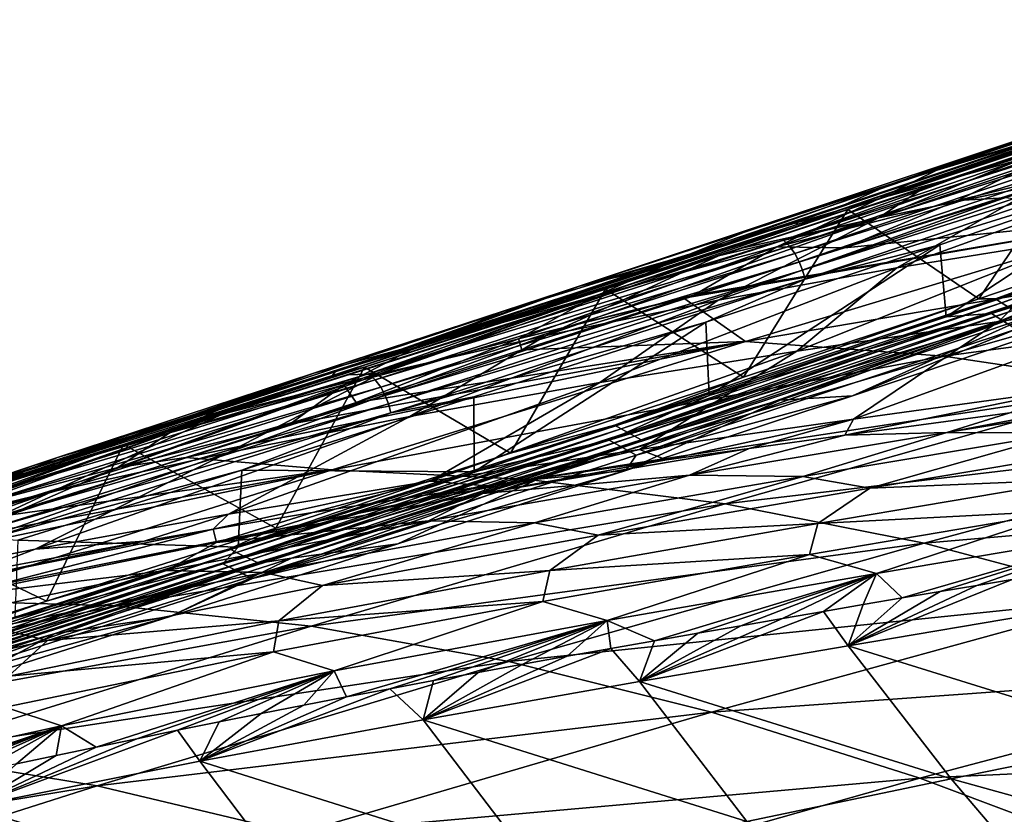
# Model space of a CAD drawing. Header units: metres. Extents: x -90 to 304, y -90 to 74.
# Tile 345 of 570: x 204.45 to 211.57, y 26.97 to 32.72. Entities that reach past the tile are written whole.
import ezdxf

# ---------------------------------------------------------------- set-up
doc = ezdxf.new("R2010")
doc.units = ezdxf.units.M
doc.layers.add('solid_21662050_350', color=7, linetype='CONTINUOUS')

msp = doc.modelspace()

# ---------------------------------------------------------------- linework, layer by layer
at = {"layer": 'solid_21662050_350'}
for points in [[(214.533325, 32.722404, 130.258224), (211.225418, 31.581362, 131.580139), (213.053635, 32.170288, 130.910431)], [(212.175461, 31.91011, 131.074875), (211.225418, 31.581362, 131.580139), (214.533325, 32.722404, 130.258224)], [(213.538925, 32.430016, 131.388916), (213.526947, 32.404892, 131.336304), (210.063538, 31.237501, 132.841797)], [(210.079193, 31.264263, 132.892609), (213.538925, 32.430016, 131.388916), (210.063538, 31.237501, 132.841797)], [(210.079193, 31.264263, 132.892609), (213.246887, 32.33913, 131.564117), (213.538925, 32.430016, 131.388916)], [(210.063538, 31.237501, 132.841797), (213.526947, 32.404892, 131.336304), (210.436584, 31.348385, 132.641037)], [(213.526947, 32.404892, 131.336304), (212.22551, 31.94766, 131.839951), (210.436584, 31.348385, 132.641037)], [(213.286896, 32.380367, 134.111115), (211.109528, 31.648516, 135.604431), (212.41748, 32.044167, 135.954559)], [(213.286896, 32.380367, 134.111115), (212.017838, 31.967621, 133.838684), (211.109528, 31.648516, 135.604431)], [(210.079193, 31.264263, 132.892609), (212.232864, 31.994535, 131.979736), (213.246887, 32.33913, 131.564117)], [(211.225418, 31.581362, 131.580139), (209.97139, 31.126743, 132.255569), (213.053635, 32.170288, 130.910431)], [(213.094421, 32.127136, 130.975952), (213.053635, 32.170288, 130.910431), (209.97139, 31.126743, 132.255569)], [(213.094421, 32.127136, 130.975952), (209.97139, 31.126743, 132.255569), (210.015793, 31.084187, 132.319092)], [(213.094421, 32.127136, 130.975952), (210.015793, 31.084187, 132.319092), (213.130615, 32.072865, 131.020126)], [(213.292557, 32.168781, 129.46875), (210.65918, 31.287838, 130.768967), (212.175461, 31.91011, 131.074875)], [(213.292557, 32.168781, 129.46875), (211.861649, 31.536152, 129.26088), (210.65918, 31.287838, 130.768967)], [(210.015793, 31.084187, 132.319092), (210.054047, 31.030184, 132.361847), (213.130615, 32.072865, 131.020126)], [(213.130615, 32.072865, 131.020126), (210.054047, 31.030184, 132.361847), (213.160522, 32.013481, 131.043869)], [(210.054047, 31.030184, 132.361847), (210.084579, 30.970785, 132.384735), (213.160522, 32.013481, 131.043869)], [(210.079193, 31.264263, 132.892609), (211.81926, 31.85486, 132.157059), (212.232864, 31.994535, 131.979736)], [(213.160522, 32.013481, 131.043869), (210.084579, 30.970785, 132.384735), (213.18486, 31.952894, 131.05246)], [(212.41748, 32.044167, 135.954559), (210.666, 31.428179, 137.545532), (212.032806, 31.805996, 137.976944)], [(212.41748, 32.044167, 135.954559), (211.109528, 31.648516, 135.604431), (210.666, 31.428179, 137.545532)], [(212.017838, 31.967621, 133.838684), (209.801605, 31.231525, 135.242386), (211.109528, 31.648516, 135.604431)], [(212.017838, 31.967621, 133.838684), (210.748047, 31.533066, 133.556549), (209.801605, 31.231525, 135.242386)], [(210.084579, 30.970785, 132.384735), (210.108536, 30.909988, 132.392914), (213.18486, 31.952894, 131.05246)], [(213.18486, 31.952894, 131.05246), (210.108536, 30.909988, 132.392914), (213.205048, 31.889063, 131.047668)], [(210.436584, 31.348385, 132.641037), (212.22551, 31.94766, 131.839951), (211.383957, 30.70204, 131.859695)], [(211.81926, 31.85486, 132.157059), (210.748047, 31.533066, 133.556549), (212.017838, 31.967621, 133.838684)], [(212.22551, 31.94766, 131.839951), (213.082382, 31.279608, 131.140808), (211.383957, 30.70204, 131.859695)], [(210.079193, 31.264263, 132.892609), (210.417633, 31.385906, 132.792847), (211.81926, 31.85486, 132.157059)], [(210.108536, 30.909988, 132.392914), (210.127411, 30.84576, 132.388062), (213.205048, 31.889063, 131.047668)], [(213.205048, 31.889063, 131.047668), (210.127411, 30.84576, 132.388062), (212.819901, 31.678391, 131.185455)], [(211.81926, 31.85486, 132.157059), (210.417633, 31.385906, 132.792847), (210.748047, 31.533066, 133.556549)], [(210.65918, 31.287838, 130.768967), (210.993347, 31.509274, 131.584137), (212.175461, 31.91011, 131.074875)], [(212.175461, 31.91011, 131.074875), (210.993347, 31.509274, 131.584137), (211.225418, 31.581362, 131.580139)], [(212.032806, 31.805996, 137.976944), (209.922424, 31.07806, 139.44664), (211.229141, 31.413364, 139.92276)], [(212.032806, 31.805996, 137.976944), (210.666, 31.428179, 137.545532), (209.922424, 31.07806, 139.44664)], [(212.032806, 31.805996, 137.976944), (211.229141, 31.413364, 139.92276), (212.533783, 31.73074, 140.380188)], [(213.104111, 31.760395, 127.761673), (212.123245, 31.142399, 127.276253), (210.792267, 30.927275, 128.676407)], [(211.861649, 31.536152, 129.26088), (213.104111, 31.760395, 127.761673), (210.792267, 30.927275, 128.676407)], [(211.573273, 31.433807, 140.701614), (212.533783, 31.73074, 140.380188), (211.229141, 31.413364, 139.92276)], [(211.109528, 31.648516, 135.604431), (209.299835, 31.029024, 137.099121), (210.666, 31.428179, 137.545532)], [(211.109528, 31.648516, 135.604431), (209.801605, 31.231525, 135.242386), (209.299835, 31.029024, 137.099121)], [(210.127411, 30.84576, 132.388062), (211.102631, 31.093655, 131.919556), (212.819901, 31.678391, 131.185455)], [(212.819901, 31.678391, 131.185455), (211.102631, 31.093655, 131.919556), (211.148071, 30.57127, 131.705536)], [(212.819901, 31.678391, 131.185455), (211.148071, 30.57127, 131.705536), (212.867844, 31.153894, 130.971298)], [(211.225418, 31.581362, 131.580139), (208.001953, 30.522722, 133.153107), (209.97139, 31.126743, 132.255569)], [(208.295929, 30.623137, 132.894928), (208.001953, 30.522722, 133.153107), (211.225418, 31.581362, 131.580139)], [(209.500656, 31.014036, 132.283234), (208.295929, 30.623137, 132.894928), (211.225418, 31.581362, 131.580139)], [(209.667648, 31.068823, 132.201828), (209.500656, 31.014036, 132.283234), (211.225418, 31.581362, 131.580139)], [(210.993347, 31.509274, 131.584137), (209.667648, 31.068823, 132.201828), (211.225418, 31.581362, 131.580139)], [(214.146515, 31.605274, 130.819153), (211.505585, 30.702148, 131.898575), (213.082382, 31.279608, 131.140808)], [(211.549057, 30.674389, 131.975662), (211.505585, 30.702148, 131.898575), (214.146515, 31.605274, 130.819153)], [(214.185928, 31.576826, 130.898148), (211.549057, 30.674389, 131.975662), (214.146515, 31.605274, 130.819153)], [(211.592529, 30.646627, 132.052765), (211.549057, 30.674389, 131.975662), (214.185928, 31.576826, 130.898148)], [(210.748047, 31.533066, 133.556549), (208.494507, 30.792786, 134.869156), (209.801605, 31.231525, 135.242386)], [(210.748047, 31.533066, 133.556549), (209.480743, 31.076389, 133.248642), (208.494507, 30.792786, 134.869156)], [(210.417633, 31.385906, 132.792847), (209.480743, 31.076389, 133.248642), (210.748047, 31.533066, 133.556549)], [(211.861649, 31.536152, 129.26088), (210.792267, 30.927275, 128.676407), (209.499863, 30.693342, 130.069229)], [(210.65918, 31.287838, 130.768967), (211.861649, 31.536152, 129.26088), (209.499863, 30.693342, 130.069229)], [(210.65918, 31.287838, 130.768967), (209.667648, 31.068823, 132.201828), (210.993347, 31.509274, 131.584137)], [(214.127975, 31.502052, 130.671158), (211.476379, 30.595768, 131.754349), (214.208054, 31.444283, 130.831573)], [(212.867844, 31.153894, 130.971298), (211.476379, 30.595768, 131.754349), (214.127975, 31.502052, 130.671158)], [(210.666, 31.428179, 137.545532), (208.617065, 30.724798, 138.955276), (209.922424, 31.07806, 139.44664)], [(210.666, 31.428179, 137.545532), (209.299835, 31.029024, 137.099121), (208.617065, 30.724798, 138.955276)], [(210.413651, 31.072138, 141.088364), (211.573273, 31.433807, 140.701614), (211.229141, 31.413364, 139.92276)], [(212.708771, 31.303011, 144.489288), (211.573273, 31.433807, 140.701614), (210.413651, 31.072138, 141.088364)], [(211.476379, 30.595768, 131.754349), (211.564667, 30.539389, 131.910904), (214.208054, 31.444283, 130.831573)], [(214.208054, 31.444283, 130.831573), (211.564667, 30.539389, 131.910904), (211.654465, 30.483521, 132.066803)], [(208.683029, 30.771778, 133.511566), (210.436584, 31.348385, 132.641037), (209.681656, 30.134708, 132.658096)], [(210.063538, 31.237501, 132.841797), (210.436584, 31.348385, 132.641037), (208.683029, 30.771778, 133.511566)], [(210.079193, 31.264263, 132.892609), (209.480743, 31.076389, 133.248642), (210.417633, 31.385906, 132.792847)], [(210.436584, 31.348385, 132.641037), (211.383957, 30.70204, 131.859695), (209.681656, 30.134708, 132.658096)], [(210.413651, 31.072138, 141.088364), (211.229141, 31.413364, 139.92276), (209.922424, 31.07806, 139.44664)], [(213.472, 31.343077, 125.853363), (212.996353, 30.743401, 125.125816), (211.528229, 30.538193, 126.523018)], [(212.123245, 31.142399, 127.276253), (213.472, 31.343077, 125.853363), (211.528229, 30.538193, 126.523018)], [(210.65918, 31.287838, 130.768967), (208.255066, 30.437975, 131.464386), (209.500656, 31.014036, 132.283234)], [(210.65918, 31.287838, 130.768967), (209.499863, 30.693342, 130.069229), (208.255066, 30.437975, 131.464386)], [(212.708771, 31.303011, 144.489288), (209.322021, 30.72871, 141.451279), (209.251343, 30.706381, 141.474747)], [(209.697128, 30.392679, 145.493973), (212.708771, 31.303011, 144.489288), (209.251343, 30.706381, 141.474747)], [(212.708771, 31.303011, 144.489288), (210.413651, 31.072138, 141.088364), (209.322021, 30.72871, 141.451279)], [(210.65918, 31.287838, 130.768967), (209.500656, 31.014036, 132.283234), (209.667648, 31.068823, 132.201828)], [(214.154846, 31.150097, 148.079849), (212.708771, 31.303011, 144.489288), (209.697128, 30.392679, 145.493973)], [(211.505585, 30.702148, 131.898575), (211.383957, 30.70204, 131.859695), (213.082382, 31.279608, 131.140808)], [(210.079193, 31.264263, 132.892609), (210.063538, 31.237501, 132.841797), (206.707993, 30.146774, 134.624084)], [(206.727722, 30.174032, 134.673187), (210.079193, 31.264263, 132.892609), (206.707993, 30.146774, 134.624084)], [(206.707993, 30.146774, 134.624084), (210.063538, 31.237501, 132.841797), (206.940704, 30.208065, 134.464447)], [(206.727722, 30.174032, 134.673187), (209.480743, 31.076389, 133.248642), (210.079193, 31.264263, 132.892609)], [(210.063538, 31.237501, 132.841797), (208.683029, 30.771778, 133.511566), (206.940704, 30.208065, 134.464447)], [(209.801605, 31.231525, 135.242386), (207.935364, 30.608053, 136.638718), (209.299835, 31.029024, 137.099121)], [(209.801605, 31.231525, 135.242386), (208.494507, 30.792786, 134.869156), (207.935364, 30.608053, 136.638718)], [(214.154846, 31.150097, 148.079849), (209.697128, 30.392679, 145.493973), (211.130981, 30.286661, 149.089661)], [(212.123245, 31.142399, 127.276253), (211.528229, 30.538193, 126.523018), (210.068863, 30.323629, 127.875923)], [(210.792267, 30.927275, 128.676407), (212.123245, 31.142399, 127.276253), (210.068863, 30.323629, 127.875923)], [(214.154846, 31.150097, 148.079849), (211.130981, 30.286661, 149.089661), (215.602753, 30.889227, 151.625214)], [(212.867844, 31.153894, 130.971298), (211.148071, 30.57127, 131.705536), (211.476379, 30.595768, 131.754349)], [(206.727722, 30.174032, 134.673187), (208.990585, 30.915691, 133.497223), (209.480743, 31.076389, 133.248642)], [(208.001953, 30.522722, 133.153107), (206.970032, 30.158422, 133.822433), (209.97139, 31.126743, 132.255569)], [(210.015793, 31.084187, 132.319092), (209.97139, 31.126743, 132.255569), (206.970032, 30.158422, 133.822433)], [(210.015793, 31.084187, 132.319092), (206.970032, 30.158422, 133.822433), (207.01796, 30.116554, 133.88382)], [(210.015793, 31.084187, 132.319092), (207.01796, 30.116554, 133.88382), (210.054047, 31.030184, 132.361847)], [(209.922424, 31.07806, 139.44664), (208.054535, 30.412458, 140.917099), (209.322021, 30.72871, 141.451279)], [(209.922424, 31.07806, 139.44664), (208.617065, 30.724798, 138.955276), (208.054535, 30.412458, 140.917099)], [(209.480743, 31.076389, 133.248642), (208.990585, 30.915691, 133.497223), (208.494507, 30.792786, 134.869156)], [(210.413651, 31.072138, 141.088364), (209.922424, 31.07806, 139.44664), (209.322021, 30.72871, 141.451279)], [(211.102631, 31.093655, 131.919556), (209.4095, 30.532915, 132.723007), (209.432938, 30.002251, 132.517532)], [(210.127411, 30.84576, 132.388062), (209.4095, 30.532915, 132.723007), (211.102631, 31.093655, 131.919556)], [(211.102631, 31.093655, 131.919556), (209.432938, 30.002251, 132.517532), (211.148071, 30.57127, 131.705536)], [(207.01796, 30.116554, 133.88382), (207.058273, 30.06291, 133.92511), (210.054047, 31.030184, 132.361847)], [(207.052307, 30.160698, 132.864594), (208.295929, 30.623137, 132.894928), (209.500656, 31.014036, 132.283234)], [(207.052307, 30.160698, 132.864594), (209.500656, 31.014036, 132.283234), (208.255066, 30.437975, 131.464386)], [(210.054047, 31.030184, 132.361847), (207.058273, 30.06291, 133.92511), (210.084579, 30.970785, 132.384735)], [(209.299835, 31.029024, 137.099121), (207.314117, 30.353157, 138.449615), (208.617065, 30.724798, 138.955276)], [(209.299835, 31.029024, 137.099121), (207.935364, 30.608053, 136.638718), (207.314117, 30.353157, 138.449615)], [(206.727722, 30.174032, 134.673187), (207.47937, 30.424906, 134.308426), (208.990585, 30.915691, 133.497223)], [(207.058273, 30.06291, 133.92511), (207.089508, 30.003574, 133.947205), (210.084579, 30.970785, 132.384735)], [(210.084579, 30.970785, 132.384735), (207.089508, 30.003574, 133.947205), (210.108536, 30.909988, 132.392914)], [(208.990585, 30.915691, 133.497223), (207.47937, 30.424906, 134.308426), (208.494507, 30.792786, 134.869156)], [(210.792267, 30.927275, 128.676407), (210.068863, 30.323629, 127.875923), (208.642365, 30.095743, 129.200439)], [(209.499863, 30.693342, 130.069229), (210.792267, 30.927275, 128.676407), (208.642365, 30.095743, 129.200439)], [(207.089508, 30.003574, 133.947205), (207.113205, 29.942635, 133.955063), (210.108536, 30.909988, 132.392914)], [(210.108536, 30.909988, 132.392914), (207.113205, 29.942635, 133.955063), (210.127411, 30.84576, 132.388062)], [(207.113205, 29.942635, 133.955063), (207.130936, 29.878075, 133.950348), (210.127411, 30.84576, 132.388062)], [(210.127411, 30.84576, 132.388062), (207.130936, 29.878075, 133.950348), (209.4095, 30.532915, 132.723007)], [(211.130981, 30.286661, 149.089661), (212.564972, 30.072119, 152.641876), (215.602753, 30.889227, 151.625214)], [(208.494507, 30.792786, 134.869156), (206.573654, 30.164783, 136.165283), (207.935364, 30.608053, 136.638718)], [(208.494507, 30.792786, 134.869156), (207.201096, 30.335167, 134.465317), (206.573654, 30.164783, 136.165283)], [(207.47937, 30.424906, 134.308426), (207.201096, 30.335167, 134.465317), (208.494507, 30.792786, 134.869156)], [(208.617065, 30.724798, 138.955276), (206.789734, 30.080282, 140.366837), (208.054535, 30.412458, 140.917099)], [(208.617065, 30.724798, 138.955276), (207.314117, 30.353157, 138.449615), (206.789734, 30.080282, 140.366837)], [(206.940704, 30.208065, 134.464447), (208.683029, 30.771778, 133.511566), (207.997284, 29.586363, 133.529358)], [(208.683029, 30.771778, 133.511566), (209.681656, 30.134708, 132.658096), (207.997284, 29.586363, 133.529358)], [(209.251343, 30.706381, 141.474747), (209.322021, 30.72871, 141.451279), (208.054535, 30.412458, 140.917099)], [(208.077545, 30.333937, 141.863861), (209.251343, 30.706381, 141.474747), (208.054535, 30.412458, 140.917099)], [(209.697128, 30.392679, 145.493973), (209.251343, 30.706381, 141.474747), (208.077545, 30.333937, 141.863861)], [(211.505585, 30.702148, 131.898575), (208.749512, 29.788313, 133.227264), (211.383957, 30.70204, 131.859695)], [(208.797226, 29.761366, 133.302109), (208.749512, 29.788313, 133.227264), (211.505585, 30.702148, 131.898575)], [(208.749512, 29.788313, 133.227264), (209.681656, 30.134708, 132.658096), (211.383957, 30.70204, 131.859695)], [(211.549057, 30.674389, 131.975662), (208.797226, 29.761366, 133.302109), (211.505585, 30.702148, 131.898575)], [(212.996353, 30.743401, 125.125816), (212.033432, 30.045332, 124.962502), (210.478317, 29.831041, 126.295227)], [(211.528229, 30.538193, 126.523018), (212.996353, 30.743401, 125.125816), (210.478317, 29.831041, 126.295227)], [(209.499863, 30.693342, 130.069229), (208.642365, 30.095743, 129.200439), (207.268967, 29.850975, 130.511078)], [(208.255066, 30.437975, 131.464386), (209.499863, 30.693342, 130.069229), (207.268967, 29.850975, 130.511078)], [(208.84494, 29.734419, 133.376938), (208.797226, 29.761366, 133.302109), (211.549057, 30.674389, 131.975662)], [(211.592529, 30.646627, 132.052765), (208.84494, 29.734419, 133.376938), (211.549057, 30.674389, 131.975662)], [(208.893478, 29.707743, 133.45134), (208.84494, 29.734419, 133.376938), (211.592529, 30.646627, 132.052765)], [(211.636765, 30.619123, 132.129517), (208.893478, 29.707743, 133.45134), (211.592529, 30.646627, 132.052765)], [(207.935364, 30.608053, 136.638718), (206.014572, 29.962715, 137.930649), (207.314117, 30.353157, 138.449615)], [(207.935364, 30.608053, 136.638718), (206.573654, 30.164783, 136.165283), (206.014572, 29.962715, 137.930649)], [(208.295929, 30.623137, 132.894928), (206.813278, 30.151245, 133.707291), (208.001953, 30.522722, 133.153107)], [(207.052307, 30.160698, 132.864594), (206.813278, 30.151245, 133.707291), (208.295929, 30.623137, 132.894928)], [(211.476379, 30.595768, 131.754349), (208.710968, 29.680634, 133.086044), (211.564667, 30.539389, 131.910904)], [(209.432938, 30.002251, 132.517532), (208.710968, 29.680634, 133.086044), (211.476379, 30.595768, 131.754349)], [(211.636765, 30.619123, 132.129517), (208.942276, 29.681147, 133.52562), (208.893478, 29.707743, 133.45134)], [(211.636765, 30.619123, 132.129517), (211.681229, 30.591696, 132.206161), (208.942276, 29.681147, 133.52562)], [(208.942276, 29.681147, 133.52562), (211.681229, 30.591696, 132.206161), (209.948029, 29.969477, 133.11319)], [(211.148071, 30.57127, 131.705536), (209.432938, 30.002251, 132.517532), (211.476379, 30.595768, 131.754349)], [(211.681229, 30.591696, 132.206161), (211.725143, 30.564453, 132.282349), (209.948029, 29.969477, 133.11319)], [(209.948029, 29.969477, 133.11319), (211.725143, 30.564453, 132.282349), (210.469879, 30.000198, 132.808716)], [(211.725143, 30.564453, 132.282349), (212.133316, 30.559822, 132.052231), (210.469879, 30.000198, 132.808716)], [(210.469879, 30.000198, 132.808716), (212.133316, 30.559822, 132.052231), (211.654465, 30.483521, 132.066803)], [(208.001953, 30.522722, 133.153107), (204.880936, 29.539225, 134.967163), (206.970032, 30.158422, 133.822433)], [(205.145767, 29.628607, 134.701859), (204.880936, 29.539225, 134.967163), (208.001953, 30.522722, 133.153107)], [(205.913895, 29.868643, 134.232758), (205.145767, 29.628607, 134.701859), (208.001953, 30.522722, 133.153107)], [(206.813278, 30.151245, 133.707291), (205.913895, 29.868643, 134.232758), (208.001953, 30.522722, 133.153107)], [(207.130936, 29.878075, 133.950348), (207.731781, 29.992085, 133.600784), (209.4095, 30.532915, 132.723007)], [(209.4095, 30.532915, 132.723007), (207.731781, 29.992085, 133.600784), (207.73436, 29.450878, 133.404236)], [(209.4095, 30.532915, 132.723007), (207.73436, 29.450878, 133.404236), (209.432938, 30.002251, 132.517532)], [(208.710968, 29.680634, 133.086044), (208.807861, 29.625902, 133.238037), (211.564667, 30.539389, 131.910904)], [(211.564667, 30.539389, 131.910904), (208.807861, 29.625902, 133.238037), (208.906418, 29.571711, 133.38916)], [(211.564667, 30.539389, 131.910904), (208.906418, 29.571711, 133.38916), (211.654465, 30.483521, 132.066803)], [(211.528229, 30.538193, 126.523018), (210.478317, 29.831041, 126.295227), (208.930237, 29.611439, 127.569122)], [(210.068863, 30.323629, 127.875923), (211.528229, 30.538193, 126.523018), (208.930237, 29.611439, 127.569122)], [(208.255066, 30.437975, 131.464386), (207.268967, 29.850975, 130.511078), (205.948914, 29.587852, 131.815033)], [(207.052307, 30.160698, 132.864594), (208.255066, 30.437975, 131.464386), (205.948914, 29.587852, 131.815033)], [(206.727722, 30.174032, 134.673187), (207.201096, 30.335167, 134.465317), (207.47937, 30.424906, 134.308426)], [(210.469879, 30.000198, 132.808716), (211.654465, 30.483521, 132.066803), (208.906418, 29.571711, 133.38916)], [(207.314117, 30.353157, 138.449615), (205.528931, 29.731762, 139.802643), (206.789734, 30.080282, 140.366837)], [(207.314117, 30.353157, 138.449615), (206.014572, 29.962715, 137.930649), (205.528931, 29.731762, 139.802643)], [(209.697128, 30.392679, 145.493973), (206.399155, 29.796375, 142.418671), (205.646927, 29.553627, 142.666931)], [(206.705902, 29.464142, 146.473663), (209.697128, 30.392679, 145.493973), (205.646927, 29.553627, 142.666931)], [(209.697128, 30.392679, 145.493973), (206.880447, 29.951103, 142.259766), (206.399155, 29.796375, 142.418671)], [(211.130981, 30.286661, 149.089661), (209.697128, 30.392679, 145.493973), (206.705902, 29.464142, 146.473663)], [(206.880447, 29.951103, 142.259766), (208.054535, 30.412458, 140.917099), (206.789734, 30.080282, 140.366837)], [(206.880447, 29.951103, 142.259766), (208.077545, 30.333937, 141.863861), (208.054535, 30.412458, 140.917099)], [(209.697128, 30.392679, 145.493973), (208.077545, 30.333937, 141.863861), (206.880447, 29.951103, 142.259766)], [(207.201096, 30.335167, 134.465317), (205.808182, 29.887793, 135.28656), (206.573654, 30.164783, 136.165283)], [(206.727722, 30.174032, 134.673187), (205.808182, 29.887793, 135.28656), (207.201096, 30.335167, 134.465317)], [(211.130981, 30.286661, 149.089661), (206.705902, 29.464142, 146.473663), (208.127274, 29.395493, 150.074081)], [(210.068863, 30.323629, 127.875923), (208.930237, 29.611439, 127.569122), (207.414795, 29.383417, 128.799362)], [(208.642365, 30.095743, 129.200439), (210.068863, 30.323629, 127.875923), (207.414795, 29.383417, 128.799362)], [(211.130981, 30.286661, 149.089661), (208.127274, 29.395493, 150.074081), (212.564972, 30.072119, 152.641876)], [(205.196152, 29.648586, 135.510345), (206.940704, 30.208065, 134.464447), (206.299774, 29.042944, 134.492447)], [(206.707993, 30.146774, 134.624084), (206.940704, 30.208065, 134.464447), (205.196152, 29.648586, 135.510345)], [(206.940704, 30.208065, 134.464447), (207.997284, 29.586363, 133.529358), (206.299774, 29.042944, 134.492447)], [(206.727722, 30.174032, 134.673187), (206.707993, 30.146774, 134.624084), (203.482452, 29.113916, 136.664291)], [(203.506149, 29.140884, 136.711761), (206.727722, 30.174032, 134.673187), (203.482452, 29.113916, 136.664291)], [(203.482452, 29.113916, 136.664291), (206.707993, 30.146774, 134.624084), (205.196152, 29.648586, 135.510345)], [(203.506149, 29.140884, 136.711761), (205.808182, 29.887793, 135.28656), (206.727722, 30.174032, 134.673187)], [(204.880936, 29.539225, 134.967163), (204.06572, 29.248465, 135.597885), (206.970032, 30.158422, 133.822433)], [(207.01796, 30.116554, 133.88382), (206.970032, 30.158422, 133.822433), (204.06572, 29.248465, 135.597885)], [(207.052307, 30.160698, 132.864594), (204.675873, 29.305588, 133.117111), (205.913895, 29.868643, 134.232758)], [(207.052307, 30.160698, 132.864594), (205.948914, 29.587852, 131.815033), (204.675873, 29.305588, 133.117111)], [(206.573654, 30.164783, 136.165283), (204.719467, 29.553051, 137.399307), (206.014572, 29.962715, 137.930649)], [(206.573654, 30.164783, 136.165283), (205.249496, 29.708729, 135.633209), (204.719467, 29.553051, 137.399307)], [(205.808182, 29.887793, 135.28656), (205.249496, 29.708729, 135.633209), (206.573654, 30.164783, 136.165283)], [(207.052307, 30.160698, 132.864594), (205.913895, 29.868643, 134.232758), (206.813278, 30.151245, 133.707291)], [(208.749512, 29.788313, 133.227264), (207.997284, 29.586363, 133.529358), (209.681656, 30.134708, 132.658096)], [(207.01796, 30.116554, 133.88382), (204.06572, 29.248465, 135.597885), (204.117249, 29.207417, 135.656845)], [(207.01796, 30.116554, 133.88382), (204.117249, 29.207417, 135.656845), (207.058273, 30.06291, 133.92511)], [(204.117249, 29.207417, 135.656845), (204.159866, 29.154289, 135.696472), (207.058273, 30.06291, 133.92511)], [(207.058273, 30.06291, 133.92511), (204.159866, 29.154289, 135.696472), (207.089508, 30.003574, 133.947205)], [(206.789734, 30.080282, 140.366837), (205.155258, 29.480991, 141.816284), (206.399155, 29.796375, 142.418671)], [(206.789734, 30.080282, 140.366837), (205.528931, 29.731762, 139.802643), (205.155258, 29.480991, 141.816284)], [(208.642365, 30.095743, 129.200439), (207.414795, 29.383417, 128.799362), (205.955658, 29.143988, 130.00061)], [(207.268967, 29.850975, 130.511078), (208.642365, 30.095743, 129.200439), (205.955658, 29.143988, 130.00061)], [(206.880447, 29.951103, 142.259766), (206.789734, 30.080282, 140.366837), (206.399155, 29.796375, 142.418671)], [(208.127274, 29.395493, 150.074081), (209.549164, 29.219225, 153.63678), (212.564972, 30.072119, 152.641876)], [(212.564972, 30.072119, 152.641876), (209.549164, 29.219225, 153.63678), (214.017822, 29.750504, 156.20076)], [(204.159866, 29.154289, 135.696472), (204.1922, 29.095188, 135.71759), (207.089508, 30.003574, 133.947205)], [(207.089508, 30.003574, 133.947205), (204.1922, 29.095188, 135.71759), (207.113205, 29.942635, 133.955063)], [(207.731781, 29.992085, 133.600784), (206.053238, 29.462078, 134.562729), (207.73436, 29.450878, 133.404236)], [(207.130936, 29.878075, 133.950348), (206.053238, 29.462078, 134.562729), (207.731781, 29.992085, 133.600784)], [(209.432938, 30.002251, 132.517532), (207.73436, 29.450878, 133.404236), (208.710968, 29.680634, 133.086044)], [(208.829987, 29.460779, 133.631073), (210.469879, 30.000198, 132.808716), (208.906418, 29.571711, 133.38916)], [(209.948029, 29.969477, 133.11319), (210.469879, 30.000198, 132.808716), (208.829987, 29.460779, 133.631073)], [(210.414917, 29.714773, 126.149635), (210.478317, 29.831041, 126.295227), (212.033432, 30.045332, 124.962502)], [(211.609909, 29.877041, 125.143143), (210.414917, 29.714773, 126.149635), (212.033432, 30.045332, 124.962502)], [(212.956131, 30.026936, 123.896858), (211.152786, 29.735437, 125.412743), (212.636765, 30.016691, 124.239243)], [(212.004684, 29.732016, 124.559608), (211.152786, 29.735437, 125.412743), (212.956131, 30.026936, 123.896858)], [(211.152786, 29.735437, 125.412743), (211.609909, 29.877041, 125.143143), (212.636765, 30.016691, 124.239243)], [(204.1922, 29.095188, 135.71759), (204.216095, 29.034275, 135.725006), (207.113205, 29.942635, 133.955063)], [(207.113205, 29.942635, 133.955063), (204.216095, 29.034275, 135.725006), (207.130936, 29.878075, 133.950348)], [(206.014572, 29.962715, 137.930649), (204.273071, 29.36652, 139.225449), (205.528931, 29.731762, 139.802643)], [(206.014572, 29.962715, 137.930649), (204.719467, 29.553051, 137.399307), (204.273071, 29.36652, 139.225449)], [(208.193665, 29.396776, 134.022644), (209.948029, 29.969477, 133.11319), (208.829987, 29.460779, 133.631073)], [(208.942276, 29.681147, 133.52562), (209.948029, 29.969477, 133.11319), (208.193665, 29.396776, 134.022644)], [(203.443542, 29.003393, 134.422089), (205.145767, 29.628607, 134.701859), (205.913895, 29.868643, 134.232758)], [(203.443542, 29.003393, 134.422089), (205.913895, 29.868643, 134.232758), (204.675873, 29.305588, 133.117111)], [(203.506149, 29.140884, 136.711761), (205.249496, 29.708729, 135.633209), (205.808182, 29.887793, 135.28656)], [(204.216095, 29.034275, 135.725006), (204.233246, 28.969553, 135.720322), (207.130936, 29.878075, 133.950348)], [(207.130936, 29.878075, 133.950348), (204.233246, 28.969553, 135.720322), (206.053238, 29.462078, 134.562729)], [(207.268967, 29.850975, 130.511078), (205.955658, 29.143988, 130.00061), (204.557617, 28.891273, 131.1828)], [(205.948914, 29.587852, 131.815033), (207.268967, 29.850975, 130.511078), (204.557617, 28.891273, 131.1828)], [(211.152786, 29.735437, 125.412743), (210.414917, 29.714773, 126.149635), (211.609909, 29.877041, 125.143143)], [(205.646927, 29.553627, 142.666931), (206.399155, 29.796375, 142.418671), (205.155258, 29.480991, 141.816284)], [(208.749512, 29.788313, 133.227264), (205.962845, 28.893221, 134.796738), (207.997284, 29.586363, 133.529358)], [(206.014816, 28.867195, 134.869019), (205.962845, 28.893221, 134.796738), (208.749512, 29.788313, 133.227264)], [(208.797226, 29.761366, 133.302109), (206.014816, 28.867195, 134.869019), (208.749512, 29.788313, 133.227264)], [(209.124893, 29.537079, 127.200729), (208.930237, 29.611439, 127.569122), (210.478317, 29.831041, 126.295227)], [(209.723206, 29.620031, 126.71653), (209.124893, 29.537079, 127.200729), (210.478317, 29.831041, 126.295227)], [(210.414917, 29.714773, 126.149635), (209.723206, 29.620031, 126.71653), (210.478317, 29.831041, 126.295227)], [(203.506149, 29.140884, 136.711761), (203.857056, 29.261353, 136.540695), (205.249496, 29.708729, 135.633209)], [(205.249496, 29.708729, 135.633209), (203.857056, 29.261353, 136.540695), (204.719467, 29.553051, 137.399307)], [(205.528931, 29.731762, 139.802643), (203.919662, 29.152138, 141.193329), (205.155258, 29.480991, 141.816284)], [(205.528931, 29.731762, 139.802643), (204.273071, 29.36652, 139.225449), (203.919662, 29.152138, 141.193329)], [(206.066788, 28.841169, 134.941299), (206.014816, 28.867195, 134.869019), (208.797226, 29.761366, 133.302109)], [(208.84494, 29.734419, 133.376938), (206.066788, 28.841169, 134.941299), (208.797226, 29.761366, 133.302109)], [(206.119614, 28.815416, 135.013077), (206.066788, 28.841169, 134.941299), (208.84494, 29.734419, 133.376938)], [(208.893478, 29.707743, 133.45134), (206.119614, 28.815416, 135.013077), (208.84494, 29.734419, 133.376938)], [(208.893478, 29.707743, 133.45134), (206.172699, 28.789747, 135.084686), (206.119614, 28.815416, 135.013077)], [(208.893478, 29.707743, 133.45134), (208.942276, 29.681147, 133.52562), (206.172699, 28.789747, 135.084686)], [(211.152786, 29.735437, 125.412743), (209.292633, 29.425764, 126.858749), (210.414917, 29.714773, 126.149635)], [(210.110229, 29.416998, 126.08815), (209.292633, 29.425764, 126.858749), (211.152786, 29.735437, 125.412743)], [(209.292633, 29.425764, 126.858749), (209.723206, 29.620031, 126.71653), (210.414917, 29.714773, 126.149635)], [(209.549164, 29.219225, 153.63678), (210.990036, 28.934301, 157.208267), (214.017822, 29.750504, 156.20076)], [(212.004684, 29.732016, 124.559608), (210.110229, 29.416998, 126.08815), (211.152786, 29.735437, 125.412743)], [(210.595352, 29.331264, 125.599472), (210.110229, 29.416998, 126.08815), (212.004684, 29.732016, 124.559608)], [(212.502777, 29.649426, 124.015915), (210.595352, 29.331264, 125.599472), (212.004684, 29.732016, 124.559608)], [(214.017822, 29.750504, 156.20076), (210.990036, 28.934301, 157.208267), (215.508194, 29.323166, 159.816513)], [(203.449661, 29.087069, 136.653671), (205.196152, 29.648586, 135.510345), (204.640686, 28.514442, 135.519104)], [(203.482452, 29.113916, 136.664291), (205.196152, 29.648586, 135.510345), (203.449661, 29.087069, 136.653671)], [(205.196152, 29.648586, 135.510345), (206.299774, 29.042944, 134.492447), (204.640686, 28.514442, 135.519104)], [(208.710968, 29.680634, 133.086044), (205.916428, 28.783667, 134.657104), (208.807861, 29.625902, 133.238037)], [(206.026703, 28.904903, 134.381042), (205.916428, 28.783667, 134.657104), (208.710968, 29.680634, 133.086044)], [(207.73436, 29.450878, 133.404236), (206.026703, 28.904903, 134.381042), (208.710968, 29.680634, 133.086044)], [(206.172699, 28.789747, 135.084686), (208.942276, 29.681147, 133.52562), (206.412125, 28.825182, 135.040604)], [(208.942276, 29.681147, 133.52562), (208.193665, 29.396776, 134.022644), (206.412125, 28.825182, 135.040604)], [(212.105942, 29.394873, 124.287376), (210.595352, 29.331264, 125.599472), (212.502777, 29.649426, 124.015915)], [(205.948914, 29.587852, 131.815033), (204.557617, 28.891273, 131.1828), (203.214844, 28.624027, 132.353104)], [(204.675873, 29.305588, 133.117111), (205.948914, 29.587852, 131.815033), (203.214844, 28.624027, 132.353104)], [(203.443542, 29.003393, 134.422089), (204.193848, 29.33169, 135.30928), (205.145767, 29.628607, 134.701859)], [(205.145767, 29.628607, 134.701859), (204.193848, 29.33169, 135.30928), (204.880936, 29.539225, 134.967163)], [(205.916428, 28.783667, 134.657104), (206.021942, 28.730799, 134.803925), (208.807861, 29.625902, 133.238037)], [(205.962845, 28.893221, 134.796738), (206.299774, 29.042944, 134.492447), (207.997284, 29.586363, 133.529358)], [(208.807861, 29.625902, 133.238037), (206.021942, 28.730799, 134.803925), (206.129181, 28.67848, 134.949707)], [(208.807861, 29.625902, 133.238037), (206.129181, 28.67848, 134.949707), (208.906418, 29.571711, 133.38916)], [(208.829987, 29.460779, 133.631073), (208.906418, 29.571711, 133.38916), (206.129181, 28.67848, 134.949707)], [(207.823196, 29.35005, 128.241806), (207.414795, 29.383417, 128.799362), (208.930237, 29.611439, 127.569122)], [(207.796295, 29.293335, 128.1577), (209.124893, 29.537079, 127.200729), (209.723206, 29.620031, 126.71653)], [(209.292633, 29.425764, 126.858749), (207.796295, 29.293335, 128.1577), (209.723206, 29.620031, 126.71653)], [(209.124893, 29.537079, 127.200729), (207.823196, 29.35005, 128.241806), (208.930237, 29.611439, 127.569122)], [(204.880936, 29.539225, 134.967163), (201.88089, 28.596434, 136.999588), (204.06572, 29.248465, 135.597885)], [(201.928207, 28.61927, 136.872421), (201.88089, 28.596434, 136.999588), (204.880936, 29.539225, 134.967163)], [(203.130569, 28.999079, 136.021927), (201.928207, 28.61927, 136.872421), (204.880936, 29.539225, 134.967163)], [(204.719467, 29.553051, 137.399307), (203.023178, 28.984173, 138.636215), (204.273071, 29.36652, 139.225449)], [(204.719467, 29.553051, 137.399307), (203.469986, 29.136343, 136.80426), (203.023178, 28.984173, 138.636215)], [(204.193848, 29.33169, 135.30928), (203.130569, 28.999079, 136.021927), (204.880936, 29.539225, 134.967163)], [(203.857056, 29.261353, 136.540695), (203.469986, 29.136343, 136.80426), (204.719467, 29.553051, 137.399307)], [(204.364777, 29.137396, 143.089462), (205.646927, 29.553627, 142.666931), (205.155258, 29.480991, 141.816284)], [(206.705902, 29.464142, 146.473663), (205.646927, 29.553627, 142.666931), (204.364777, 29.137396, 143.089462)], [(207.796295, 29.293335, 128.1577), (207.823196, 29.35005, 128.241806), (209.124893, 29.537079, 127.200729)], [(206.705902, 29.464142, 146.473663), (203.675293, 28.912334, 143.316269), (203.019379, 28.697435, 143.531845)], [(203.734085, 28.521828, 147.432007), (206.705902, 29.464142, 146.473663), (203.019379, 28.697435, 143.531845)], [(206.705902, 29.464142, 146.473663), (204.364777, 29.137396, 143.089462), (203.675293, 28.912334, 143.316269)], [(208.127274, 29.395493, 150.074081), (206.705902, 29.464142, 146.473663), (203.734085, 28.521828, 147.432007)], [(204.364777, 29.137396, 143.089462), (205.155258, 29.480991, 141.816284), (203.919662, 29.152138, 141.193329)], [(204.233246, 28.969553, 135.720322), (204.432846, 28.955395, 135.575317), (206.053238, 29.462078, 134.562729)], [(206.053238, 29.462078, 134.562729), (204.432846, 28.955395, 135.575317), (206.026703, 28.904903, 134.381042)], [(206.053238, 29.462078, 134.562729), (206.026703, 28.904903, 134.381042), (207.73436, 29.450878, 133.404236)], [(207.180466, 28.92827, 134.53833), (208.829987, 29.460779, 133.631073), (206.129181, 28.67848, 134.949707)], [(208.193665, 29.396776, 134.022644), (208.829987, 29.460779, 133.631073), (207.180466, 28.92827, 134.53833)], [(209.292633, 29.425764, 126.858749), (207.402527, 29.096191, 128.26973), (207.796295, 29.293335, 128.1577)], [(208.169113, 29.082144, 127.563065), (207.402527, 29.096191, 128.26973), (209.292633, 29.425764, 126.858749)], [(210.110229, 29.416998, 126.08815), (208.169113, 29.082144, 127.563065), (209.292633, 29.425764, 126.858749)], [(208.127274, 29.395493, 150.074081), (203.734085, 28.521828, 147.432007), (205.142715, 28.480013, 151.03624)], [(208.127274, 29.395493, 150.074081), (205.142715, 28.480013, 151.03624), (209.549164, 29.219225, 153.63678)], [(205.845688, 29.035685, 129.820282), (205.955658, 29.143988, 130.00061), (207.414795, 29.383417, 128.799362)], [(206.564819, 29.155476, 129.244522), (205.845688, 29.035685, 129.820282), (207.414795, 29.383417, 128.799362)], [(205.868805, 28.938541, 129.582321), (206.564819, 29.155476, 129.244522), (207.823196, 29.35005, 128.241806)], [(207.796295, 29.293335, 128.1577), (205.868805, 28.938541, 129.582321), (207.823196, 29.35005, 128.241806)], [(206.412125, 28.825182, 135.040604), (208.193665, 29.396776, 134.022644), (207.180466, 28.92827, 134.53833)], [(207.823196, 29.35005, 128.241806), (206.564819, 29.155476, 129.244522), (207.414795, 29.383417, 128.799362)], [(208.629547, 28.99235, 127.117958), (208.169113, 29.082144, 127.563065), (210.110229, 29.416998, 126.08815)], [(210.595352, 29.331264, 125.599472), (208.629547, 28.99235, 127.117958), (210.110229, 29.416998, 126.08815)], [(212.105942, 29.394873, 124.287376), (210.218781, 29.075699, 125.834862), (210.595352, 29.331264, 125.599472)], [(212.036926, 29.170622, 124.328659), (210.218781, 29.075699, 125.834862), (212.105942, 29.394873, 124.287376)], [(204.675873, 29.305588, 133.117111), (203.214844, 28.624027, 132.353104), (201.921402, 28.341005, 133.518723)], [(203.443542, 29.003393, 134.422089), (204.675873, 29.305588, 133.117111), (201.921402, 28.341005, 133.518723)], [(207.402527, 29.096191, 128.26973), (205.868805, 28.938541, 129.582321), (207.796295, 29.293335, 128.1577)], [(210.218781, 29.075699, 125.834862), (208.629547, 28.99235, 127.117958), (210.595352, 29.331264, 125.599472)], [(210.990036, 28.934301, 157.208267), (212.468262, 28.539789, 160.835068), (215.508194, 29.323166, 159.816513)], [(205.142715, 28.480013, 151.03624), (206.554688, 28.33255, 154.611359), (209.549164, 29.219225, 153.63678)], [(209.549164, 29.219225, 153.63678), (206.554688, 28.33255, 154.611359), (210.990036, 28.934301, 157.208267)], [(205.345947, 28.948586, 130.222397), (204.557617, 28.891273, 131.1828), (205.955658, 29.143988, 130.00061)], [(205.845688, 29.035685, 129.820282), (205.345947, 28.948586, 130.222397), (205.955658, 29.143988, 130.00061)], [(205.868805, 28.938541, 129.582321), (205.845688, 29.035685, 129.820282), (206.564819, 29.155476, 129.244522)], [(212.036926, 29.170622, 124.328659), (210.158478, 28.851116, 125.872284), (210.218781, 29.075699, 125.834862)], [(210.645309, 28.71423, 125.529709), (210.158478, 28.851116, 125.872284), (212.036926, 29.170622, 124.328659)], [(212.536011, 29.033684, 123.934746), (210.645309, 28.71423, 125.529709), (212.036926, 29.170622, 124.328659)], [(203.449661, 29.087069, 136.653671), (204.640686, 28.514442, 135.519104), (203.166092, 28.043289, 136.505997)], [(207.402527, 29.096191, 128.26973), (205.506836, 28.736914, 129.676773), (205.868805, 28.938541, 129.582321)], [(206.209869, 28.720835, 129.021194), (205.506836, 28.736914, 129.676773), (207.402527, 29.096191, 128.26973)], [(208.169113, 29.082144, 127.563065), (206.209869, 28.720835, 129.021194), (207.402527, 29.096191, 128.26973)], [(206.636917, 28.628803, 128.610168), (206.209869, 28.720835, 129.021194), (208.169113, 29.082144, 127.563065)], [(208.629547, 28.99235, 127.117958), (206.636917, 28.628803, 128.610168), (208.169113, 29.082144, 127.563065)], [(210.218781, 29.075699, 125.834862), (208.280258, 28.736383, 127.327156), (208.629547, 28.99235, 127.117958)], [(210.158478, 28.851116, 125.872284), (208.280258, 28.736383, 127.327156), (210.218781, 29.075699, 125.834862)], [(203.937576, 28.64986, 131.251526), (205.345947, 28.948586, 130.222397), (205.845688, 29.035685, 129.820282)], [(203.954788, 28.54936, 131.018829), (203.937576, 28.64986, 131.251526), (205.845688, 29.035685, 129.820282)], [(205.868805, 28.938541, 129.582321), (203.954788, 28.54936, 131.018829), (205.845688, 29.035685, 129.820282)], [(205.962845, 28.893221, 134.796738), (204.640686, 28.514442, 135.519104), (206.299774, 29.042944, 134.492447)], [(208.280258, 28.736383, 127.327156), (206.636917, 28.628803, 128.610168), (208.629547, 28.99235, 127.117958)], [(212.536011, 29.033684, 123.934746), (210.830124, 28.537354, 125.482353), (210.645309, 28.71423, 125.529709)], [(212.536011, 29.033684, 123.934746), (211.104568, 28.583965, 125.257027), (210.830124, 28.537354, 125.482353)], [(212.536011, 29.033684, 123.934746), (211.370071, 28.628874, 125.036606), (211.104568, 28.583965, 125.257027)], [(212.536011, 29.033684, 123.934746), (211.625427, 28.671892, 124.822159), (211.370071, 28.628874, 125.036606)], [(203.937576, 28.64986, 131.251526), (204.099976, 28.717155, 131.232941), (205.345947, 28.948586, 130.222397)], [(205.506836, 28.736914, 129.676773), (203.954788, 28.54936, 131.018829), (205.868805, 28.938541, 129.582321)], [(205.345947, 28.948586, 130.222397), (204.099976, 28.717155, 131.232941), (204.557617, 28.891273, 131.1828)], [(204.432846, 28.955395, 135.575317), (204.411087, 28.39168, 135.388977), (206.026703, 28.904903, 134.381042)], [(205.534698, 28.402863, 135.52681), (207.180466, 28.92827, 134.53833), (206.129181, 28.67848, 134.949707)], [(206.412125, 28.825182, 135.040604), (207.180466, 28.92827, 134.53833), (205.534698, 28.402863, 135.52681)], [(206.554688, 28.33255, 154.611359), (207.985458, 28.076788, 158.195679), (210.990036, 28.934301, 157.208267)], [(210.990036, 28.934301, 157.208267), (207.985458, 28.076788, 158.195679), (212.468262, 28.539789, 160.835068)], [(204.099976, 28.717155, 131.232941), (203.214844, 28.624027, 132.353104), (204.557617, 28.891273, 131.1828)], [(205.962845, 28.893221, 134.796738), (203.325272, 28.052675, 136.500793), (204.640686, 28.514442, 135.519104)], [(203.381241, 28.027622, 136.570374), (203.325272, 28.052675, 136.500793), (205.962845, 28.893221, 134.796738)], [(206.014816, 28.867195, 134.869019), (203.381241, 28.027622, 136.570374), (205.962845, 28.893221, 134.796738)], [(203.437225, 28.002569, 136.639969), (203.381241, 28.027622, 136.570374), (206.014816, 28.867195, 134.869019)], [(206.066788, 28.841169, 134.941299), (203.437225, 28.002569, 136.639969), (206.014816, 28.867195, 134.869019)], [(206.026703, 28.904903, 134.381042), (204.411087, 28.39168, 135.388977), (205.916428, 28.783667, 134.657104)], [(210.158478, 28.851116, 125.872284), (208.230179, 28.511709, 127.362846), (208.280258, 28.736383, 127.327156)], [(208.695847, 28.374313, 127.061256), (208.230179, 28.511709, 127.362846), (210.158478, 28.851116, 125.872284)], [(210.645309, 28.71423, 125.529709), (208.695847, 28.374313, 127.061256), (210.158478, 28.851116, 125.872284)], [(205.916428, 28.783667, 134.657104), (203.2686, 27.940645, 136.370178), (206.021942, 28.730799, 134.803925)], [(204.411087, 28.39168, 135.388977), (203.2686, 27.940645, 136.370178), (205.916428, 28.783667, 134.657104)], [(203.494019, 27.977779, 136.708984), (203.437225, 28.002569, 136.639969), (206.066788, 28.841169, 134.941299)], [(206.119614, 28.815416, 135.013077), (203.494019, 27.977779, 136.708984), (206.066788, 28.841169, 134.941299)], [(206.119614, 28.815416, 135.013077), (203.551071, 27.95307, 136.777832), (203.494019, 27.977779, 136.708984)], [(206.119614, 28.815416, 135.013077), (206.172699, 28.789747, 135.084686), (203.551071, 27.95307, 136.777832)], [(203.551071, 27.95307, 136.777832), (206.172699, 28.789747, 135.084686), (204.702271, 28.27928, 136.110596)], [(204.702271, 28.27928, 136.110596), (206.412125, 28.825182, 135.040604), (205.534698, 28.402863, 135.52681)], [(206.172699, 28.789747, 135.084686), (206.412125, 28.825182, 135.040604), (204.702271, 28.27928, 136.110596)], [(203.2686, 27.940645, 136.370178), (203.382248, 27.889751, 136.51152), (206.021942, 28.730799, 134.803925)], [(206.021942, 28.730799, 134.803925), (203.382248, 27.889751, 136.51152), (203.497559, 27.839388, 136.651733)], [(206.021942, 28.730799, 134.803925), (203.497559, 27.839388, 136.651733), (206.129181, 28.67848, 134.949707)], [(205.506836, 28.736914, 129.676773), (203.62529, 28.345005, 131.098022), (203.954788, 28.54936, 131.018829)], [(204.257843, 28.324322, 130.488205), (203.62529, 28.345005, 131.098022), (205.506836, 28.736914, 129.676773)], [(206.209869, 28.720835, 129.021194), (204.257843, 28.324322, 130.488205), (205.506836, 28.736914, 129.676773)], [(204.645782, 28.22974, 130.106644), (204.257843, 28.324322, 130.488205), (206.209869, 28.720835, 129.021194)], [(206.636917, 28.628803, 128.610168), (204.645782, 28.22974, 130.106644), (206.209869, 28.720835, 129.021194)], [(208.280258, 28.736383, 127.327156), (206.320709, 28.371643, 128.799683), (206.636917, 28.628803, 128.610168)], [(208.230179, 28.511709, 127.362846), (206.320709, 28.371643, 128.799683), (208.280258, 28.736383, 127.327156)], [(210.645309, 28.71423, 125.529709), (209.037552, 28.227465, 126.905418), (208.695847, 28.374313, 127.061256)], [(210.645309, 28.71423, 125.529709), (209.351639, 28.282572, 126.660873), (209.037552, 28.227465, 126.905418)], [(210.645309, 28.71423, 125.529709), (209.661835, 28.336611, 126.417709), (209.351639, 28.282572, 126.660873)], [(210.645309, 28.71423, 125.529709), (209.965408, 28.389164, 126.177887), (209.661835, 28.336611, 126.417709)], [(210.645309, 28.71423, 125.529709), (210.259949, 28.439878, 125.943184), (209.965408, 28.389164, 126.177887)], [(210.645309, 28.71423, 125.529709), (210.548111, 28.489252, 125.711433), (210.259949, 28.439878, 125.943184)], [(210.645309, 28.71423, 125.529709), (210.830124, 28.537354, 125.482353), (210.548111, 28.489252, 125.711433)], [(205.534698, 28.402863, 135.52681), (206.129181, 28.67848, 134.949707), (203.497559, 27.839388, 136.651733)], [(211.625427, 28.671892, 124.822159), (211.892838, 28.437765, 124.775352), (210.440338, 28.191896, 125.982986)], [(211.370071, 28.628874, 125.036606), (211.625427, 28.671892, 124.822159), (210.440338, 28.191896, 125.982986)], [(206.320709, 28.371643, 128.799683), (204.645782, 28.22974, 130.106644), (206.636917, 28.628803, 128.610168)], [(211.104568, 28.583965, 125.257027), (211.370071, 28.628874, 125.036606), (210.440338, 28.191896, 125.982986)], [(210.830124, 28.537354, 125.482353), (211.104568, 28.583965, 125.257027), (210.440338, 28.191896, 125.982986)], [(205.142715, 28.480013, 151.03624), (203.734085, 28.521828, 147.432007), (200.784119, 27.562784, 148.370331)], [(203.325272, 28.052675, 136.500793), (203.166092, 28.043289, 136.505997), (204.640686, 28.514442, 135.519104)], [(208.230179, 28.511709, 127.362846), (206.282547, 28.14695, 128.834045), (206.320709, 28.371643, 128.799683)], [(206.720795, 28.010614, 128.564423), (206.282547, 28.14695, 128.834045), (208.230179, 28.511709, 127.362846)], [(208.695847, 28.374313, 127.061256), (206.720795, 28.010614, 128.564423), (208.230179, 28.511709, 127.362846)], [(207.985458, 28.076788, 158.195679), (209.450394, 27.710291, 161.827484), (212.468262, 28.539789, 160.835068)], [(212.468262, 28.539789, 160.835068), (209.450394, 27.710291, 161.827484), (213.993134, 28.037987, 164.541672)], [(210.548111, 28.489252, 125.711433), (210.830124, 28.537354, 125.482353), (210.440338, 28.191896, 125.982986)], [(205.142715, 28.480013, 151.03624), (200.784119, 27.562784, 148.370331), (202.179916, 27.538712, 151.977173)], [(205.142715, 28.480013, 151.03624), (202.179916, 27.538712, 151.977173), (206.554688, 28.33255, 154.611359)], [(210.259949, 28.439878, 125.943184), (210.440338, 28.191896, 125.982986), (208.929825, 27.932791, 127.17778)], [(209.965408, 28.389164, 126.177887), (210.259949, 28.439878, 125.943184), (208.929825, 27.932791, 127.17778)], [(210.259949, 28.439878, 125.943184), (210.548111, 28.489252, 125.711433), (210.440338, 28.191896, 125.982986)], [(210.440338, 28.191896, 125.982986), (211.892838, 28.437765, 124.775352), (212.603928, 27.51932, 124.875633)], [(204.035889, 27.924818, 136.502441), (205.534698, 28.402863, 135.52681), (203.497559, 27.839388, 136.651733)], [(204.702271, 28.27928, 136.110596), (205.534698, 28.402863, 135.52681), (204.035889, 27.924818, 136.502441)], [(206.320709, 28.371643, 128.799683), (204.365768, 27.971994, 130.279221), (204.645782, 28.22974, 130.106644)], [(206.282547, 28.14695, 128.834045), (204.365768, 27.971994, 130.279221), (206.320709, 28.371643, 128.799683)], [(208.695847, 28.374313, 127.061256), (206.810471, 27.820995, 128.611862), (206.720795, 28.010614, 128.564423)], [(208.695847, 28.374313, 127.061256), (207.123215, 27.88035, 128.373535), (206.810471, 27.820995, 128.611862)], [(208.695847, 28.374313, 127.061256), (207.440475, 27.9396, 128.131729), (207.123215, 27.88035, 128.373535)], [(208.695847, 28.374313, 127.061256), (207.761963, 27.998802, 127.886391), (207.440475, 27.9396, 128.131729)], [(208.695847, 28.374313, 127.061256), (208.084702, 28.057497, 127.63958), (207.761963, 27.998802, 127.886391)], [(208.695847, 28.374313, 127.061256), (208.405762, 28.115265, 127.393272), (208.084702, 28.057497, 127.63958)], [(208.695847, 28.374313, 127.061256), (208.722397, 28.17173, 127.149368), (208.405762, 28.115265, 127.393272)], [(208.695847, 28.374313, 127.061256), (209.037552, 28.227465, 126.905418), (208.722397, 28.17173, 127.149368)], [(209.661835, 28.336611, 126.417709), (209.965408, 28.389164, 126.177887), (208.929825, 27.932791, 127.17778)], [(202.179916, 27.538712, 151.977173), (203.583282, 27.411453, 155.564926), (206.554688, 28.33255, 154.611359)], [(204.645782, 28.22974, 130.106644), (202.673584, 27.796438, 131.625412), (204.257843, 28.324322, 130.488205)], [(206.554688, 28.33255, 154.611359), (203.583282, 27.411453, 155.564926), (207.985458, 28.076788, 158.195679)], [(209.351639, 28.282572, 126.660873), (209.661835, 28.336611, 126.417709), (208.929825, 27.932791, 127.17778)], [(209.037552, 28.227465, 126.905418), (209.351639, 28.282572, 126.660873), (208.929825, 27.932791, 127.17778)], [(204.365768, 27.971994, 130.279221), (202.673584, 27.796438, 131.625412), (204.645782, 28.22974, 130.106644)], [(203.231842, 27.807798, 137.107346), (204.702271, 28.27928, 136.110596), (204.035889, 27.924818, 136.502441)], [(203.551071, 27.95307, 136.777832), (204.702271, 28.27928, 136.110596), (203.231842, 27.807798, 137.107346)], [(208.722397, 28.17173, 127.149368), (209.037552, 28.227465, 126.905418), (208.929825, 27.932791, 127.17778)], [(206.282547, 28.14695, 128.834045), (204.340042, 27.747608, 130.312057), (204.365768, 27.971994, 130.279221)], [(204.747589, 27.612162, 130.068817), (204.340042, 27.747608, 130.312057), (206.282547, 28.14695, 128.834045)], [(206.720795, 28.010614, 128.564423), (204.747589, 27.612162, 130.068817), (206.282547, 28.14695, 128.834045)], [(208.722397, 28.17173, 127.149368), (208.929825, 27.932791, 127.17778), (207.365433, 27.65682, 128.380768)], [(208.405762, 28.115265, 127.393272), (208.722397, 28.17173, 127.149368), (207.365433, 27.65682, 128.380768)], [(208.929825, 27.932791, 127.17778), (210.440338, 28.191896, 125.982986), (211.184372, 27.229027, 126.14595)], [(210.440338, 28.191896, 125.982986), (212.603928, 27.51932, 124.875633), (211.184372, 27.229027, 126.14595)], [(203.583282, 27.411453, 155.564926), (205.005051, 27.177574, 159.161041), (207.985458, 28.076788, 158.195679)], [(207.985458, 28.076788, 158.195679), (205.005051, 27.177574, 159.161041), (209.450394, 27.710291, 161.827484)], [(208.084702, 28.057497, 127.63958), (208.405762, 28.115265, 127.393272), (207.365433, 27.65682, 128.380768)], [(206.720795, 28.010614, 128.564423), (204.999786, 27.458557, 129.997589), (204.747589, 27.612162, 130.068817)], [(206.720795, 28.010614, 128.564423), (205.292145, 27.519333, 129.772583), (204.999786, 27.458557, 129.997589)], [(206.720795, 28.010614, 128.564423), (205.588531, 27.579964, 129.545151), (205.292145, 27.519333, 129.772583)], [(206.720795, 28.010614, 128.564423), (205.889206, 27.640533, 129.315033), (205.588531, 27.579964, 129.545151)], [(206.720795, 28.010614, 128.564423), (206.193237, 27.700977, 129.082703), (205.889206, 27.640533, 129.315033)], [(206.720795, 28.010614, 128.564423), (206.500397, 27.761169, 128.848267), (206.193237, 27.700977, 129.082703)], [(206.720795, 28.010614, 128.564423), (206.810471, 27.820995, 128.611862), (206.500397, 27.761169, 128.848267)], [(207.761963, 27.998802, 127.886391), (208.084702, 28.057497, 127.63958), (207.365433, 27.65682, 128.380768)], [(207.440475, 27.9396, 128.131729), (207.761963, 27.998802, 127.886391), (207.365433, 27.65682, 128.380768)], [(209.450394, 27.710291, 161.827484), (210.957291, 27.233845, 165.526382), (213.993134, 28.037987, 164.541672)], [(213.993134, 28.037987, 164.541672), (210.957291, 27.233845, 165.526382), (215.541977, 27.442633, 168.274872)], [(207.123215, 27.88035, 128.373535), (207.440475, 27.9396, 128.131729), (207.365433, 27.65682, 128.380768)], [(207.365433, 27.65682, 128.380768), (208.929825, 27.932791, 127.17778), (209.706833, 26.921089, 127.406685)], [(208.929825, 27.932791, 127.17778), (211.184372, 27.229027, 126.14595), (209.706833, 26.921089, 127.406685)], [(207.123215, 27.88035, 128.373535), (207.365433, 27.65682, 128.380768), (205.750076, 27.357008, 129.611755)], [(206.810471, 27.820995, 128.611862), (207.123215, 27.88035, 128.373535), (205.750076, 27.357008, 129.611755)], [(206.500397, 27.761169, 128.848267), (206.810471, 27.820995, 128.611862), (205.750076, 27.357008, 129.611755)], [(204.747589, 27.612162, 130.068817), (202.791458, 27.179682, 131.593307), (204.340042, 27.747608, 130.312057)], [(205.005051, 27.177574, 159.161041), (206.455917, 26.833879, 162.792999), (209.450394, 27.710291, 161.827484)], [(206.193237, 27.700977, 129.082703), (206.500397, 27.761169, 128.848267), (205.750076, 27.357008, 129.611755)], [(209.450394, 27.710291, 161.827484), (206.455917, 26.833879, 162.792999), (210.957291, 27.233845, 165.526382)], [(205.588531, 27.579964, 129.545151), (205.889206, 27.640533, 129.315033), (205.750076, 27.357008, 129.611755)], [(205.889206, 27.640533, 129.315033), (206.193237, 27.700977, 129.082703), (205.750076, 27.357008, 129.611755)], [(205.750076, 27.357008, 129.611755), (207.365433, 27.65682, 128.380768), (208.175842, 26.592491, 128.677673)], [(207.365433, 27.65682, 128.380768), (209.706833, 26.921089, 127.406685), (208.175842, 26.592491, 128.677673)], [(204.747589, 27.612162, 130.068817), (203.010605, 27.022783, 131.550583), (202.791458, 27.179682, 131.593307)], [(204.747589, 27.612162, 130.068817), (203.289673, 27.086323, 131.32988), (203.010605, 27.022783, 131.550583)], [(204.747589, 27.612162, 130.068817), (203.570145, 27.149366, 131.109116), (203.289673, 27.086323, 131.32988)], [(204.747589, 27.612162, 130.068817), (203.852417, 27.211987, 130.887939), (203.570145, 27.149366, 131.109116)], [(204.747589, 27.612162, 130.068817), (204.136871, 27.274252, 130.666031), (203.852417, 27.211987, 130.887939)], [(205.588531, 27.579964, 129.545151), (205.750076, 27.357008, 129.611755), (204.086334, 27.025322, 130.890182)], [(205.292145, 27.519333, 129.772583), (205.588531, 27.579964, 129.545151), (204.086334, 27.025322, 130.890182)], [(204.747589, 27.612162, 130.068817), (204.423172, 27.336134, 130.443527), (204.136871, 27.274252, 130.666031)], [(204.747589, 27.612162, 130.068817), (204.71048, 27.39753, 130.220963), (204.423172, 27.336134, 130.443527)], [(204.747589, 27.612162, 130.068817), (204.999786, 27.458557, 129.997589), (204.71048, 27.39753, 130.220963)], [(204.999786, 27.458557, 129.997589), (205.292145, 27.519333, 129.772583), (204.086334, 27.025322, 130.890182)], [(211.184372, 27.229027, 126.14595), (212.603928, 27.51932, 124.875633), (213.359436, 26.625126, 124.978271)], [(204.71048, 27.39753, 130.220963), (204.999786, 27.458557, 129.997589), (204.086334, 27.025322, 130.890182)], [(210.957291, 27.233845, 165.526382), (212.487167, 26.659639, 169.245804), (215.541977, 27.442633, 168.274872)], [(203.583282, 27.411453, 155.564926), (200.637039, 26.45499, 156.496536), (205.005051, 27.177574, 159.161041)], [(204.423172, 27.336134, 130.443527), (204.71048, 27.39753, 130.220963), (204.086334, 27.025322, 130.890182)], [(204.086334, 27.025322, 130.890182), (205.750076, 27.357008, 129.611755), (206.594498, 26.237049, 129.9776)], [(205.750076, 27.357008, 129.611755), (208.175842, 26.592491, 128.677673), (206.594498, 26.237049, 129.9776)], [(206.455917, 26.833879, 162.792999), (207.941193, 26.38003, 166.474136), (210.957291, 27.233845, 165.526382)], [(210.957291, 27.233845, 165.526382), (207.941193, 26.38003, 166.474136), (212.487167, 26.659639, 169.245804)], [(209.706833, 26.921089, 127.406685), (211.184372, 27.229027, 126.14595), (211.980148, 26.292177, 126.312531)], [(211.184372, 27.229027, 126.14595), (213.359436, 26.625126, 124.978271), (211.980148, 26.292177, 126.312531)], [(200.637039, 26.45499, 156.496536), (202.049942, 26.23617, 160.102234), (205.005051, 27.177574, 159.161041)], [(205.005051, 27.177574, 159.161041), (202.049942, 26.23617, 160.102234), (206.455917, 26.833879, 162.792999)], [(202.376816, 26.653736, 132.235489), (204.086334, 27.025322, 130.890182), (204.965424, 25.847589, 131.324768)], [(204.086334, 27.025322, 130.890182), (206.594498, 26.237049, 129.9776), (204.965424, 25.847589, 131.324768)]]:
    msp.add_3dface(points, dxfattribs=at)

doc.saveas('drawing.dxf')
